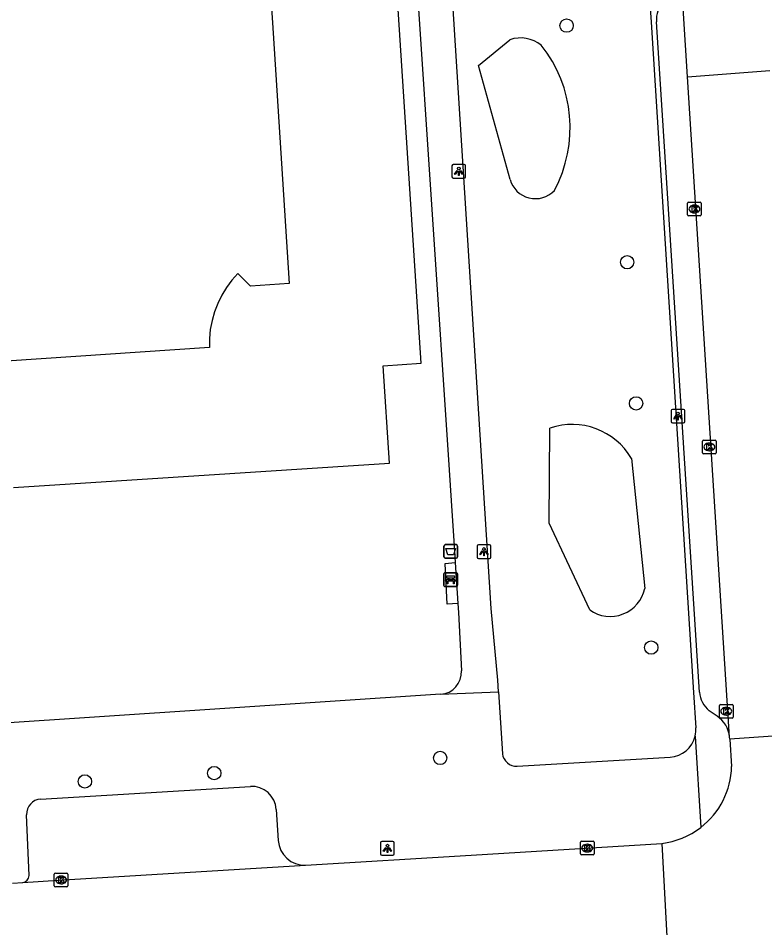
# Model space of a CAD drawing. Extents: x 159689 to 160786, y 387323 to 388339.
# Drawn here: x 160440 to 160494.7, y 387772 to 387838.7 of the extents above; entities that cross this region are included whole.
import ezdxf

# ---------------------------------------------------------------- set-up
doc = ezdxf.new("R2010")
doc.units = 0
for name, color, linetype in [('IMGEO_Afvalbak', 7, 'Continuous'), ('IMGEO_Bank', 7, 'Continuous'), ('IMGEO_Boom', 7, 'Continuous'), ('IMGEO_Groenvoorziening', 7, 'Continuous'), ('IMGEO_Kolk', 7, 'Continuous'), ('IMGEO_Lichtpunt', 7, 'Continuous'), ('IMGEO_Pand', 7, 'Continuous'), ('IMGEO_Rijbaan_lokaal_gesloten', 7, 'Continuous'), ('IMGEO_Rijbaan_lokaal_open', 7, 'Continuous'), ('IMGEO_Voetpad_open', 7, 'Continuous')]:
    doc.layers.add(name, color=color, linetype=linetype)

msp = doc.modelspace()

# ---------------------------------------------------------------- linework, layer by layer
at = {"layer": 'IMGEO_Afvalbak'}
for p, q in [((160471.201, 387799.201), (160471.201, 387800.001)), ((160471.201, 387800.001), (160471.201, 387799.201)), ((160471.301, 387800.101), (160472.091, 387800.101)), ((160472.091, 387800.101), (160471.301, 387800.101)), ((160472.191, 387800.001), (160472.191, 387799.201)), ((160472.191, 387799.201), (160472.191, 387800.001)), ((160472.091, 387799.101), (160471.301, 387799.101)), ((160471.301, 387799.101), (160472.091, 387799.101))]:
    msp.add_line(p, q, dxfattribs=at)
msp.add_lwpolyline([(160471.344, 387799.815), (160472.048, 387799.815), (160471.899, 387799.345), (160471.493, 387799.345), (160471.344, 387799.815)], dxfattribs=at)
for centre, start, end in [((160471.301, 387800.001), 90, 180), ((160471.301, 387800.001), 90, 180), ((160472.091, 387800.001), 0, 90), ((160472.091, 387800.001), 360, 90), ((160471.301, 387799.201), 180, 270), ((160471.301, 387799.201), 180, 270), ((160472.091, 387799.201), 270, 0), ((160472.091, 387799.201), 270, 0)]:
    msp.add_arc(centre, 0.1, start, end, dxfattribs=at)
at = {"layer": 'IMGEO_Bank'}
for p, q in [((160471.194, 387797.11), (160471.194, 387797.951)), ((160471.194, 387797.951), (160471.194, 387797.11)), ((160471.269, 387798.035), (160472.11, 387798.035)), ((160472.11, 387798.035), (160471.269, 387798.035)), ((160471.503, 387797.541), (160471.503, 387797.647)), ((160471.547, 387797.647), (160471.547, 387797.541)), ((160471.835, 387797.653), (160471.553, 387797.653)), ((160471.553, 387797.535), (160471.835, 387797.535)), ((160471.841, 387797.541), (160471.841, 387797.647)), ((160471.885, 387797.647), (160471.885, 387797.541)), ((160472.194, 387797.96), (160472.194, 387797.119)), ((160472.194, 387797.119), (160472.194, 387797.96)), ((160472.119, 387797.035), (160471.278, 387797.035)), ((160471.278, 387797.035), (160472.119, 387797.035)), ((160471.891, 387797.433), (160471.498, 387797.433))]:
    msp.add_line(p, q, dxfattribs=at)
for points in [[(160471.441, 387797.433), (160471.299, 387797.433), (160471.411, 387797.535), (160471.497, 387797.535)], [(160471.497, 387797.653), (160471.411, 387797.653), (160471.411, 387797.814), (160471.974, 387797.814), (160471.974, 387797.653), (160471.891, 387797.653)], [(160471.891, 387797.535), (160471.974, 387797.535), (160472.086, 387797.433), (160471.947, 387797.433)], [(160471.491, 387797.426), (160471.491, 387797.219), (160471.448, 387797.219), (160471.448, 387797.426)], [(160471.941, 387797.426), (160471.941, 387797.219), (160471.897, 387797.219), (160471.897, 387797.426)]]:
    msp.add_lwpolyline(points, dxfattribs=at)
for centre, radius, start, end in [((160471.272, 387797.957), 0.0779, 92.4484, 184.28452), ((160471.272, 387797.957), 0.0779, 92.4484, 184.28452), ((160471.496, 387797.646), 0.00671, 2.89567, 87.10433), ((160471.496, 387797.542), 0.00671, 272.89567, 357.10433), ((160471.553, 387797.646), 0.00671, 92.89567, 177.10433), ((160471.553, 387797.542), 0.00671, 182.89567, 267.10433), ((160471.835, 387797.646), 0.00671, 2.89567, 87.10433), ((160471.835, 387797.542), 0.00671, 272.89567, 357.10433), ((160471.892, 387797.646), 0.00671, 92.89567, 177.10433), ((160471.892, 387797.542), 0.00671, 182.89567, 267.10433), ((160472.116, 387797.957), 0.0779, 2.4484, 94.28452), ((160472.116, 387797.957), 0.0779, 2.4484, 94.28452), ((160471.272, 387797.113), 0.0779, 182.4484, 274.28452), ((160471.272, 387797.113), 0.0779, 182.4484, 274.28452), ((160471.441, 387797.426), 0.00671, 2.89567, 87.10433), ((160471.498, 387797.426), 0.00671, 92.89567, 177.10433), ((160471.89, 387797.426), 0.00671, 2.89567, 87.10433), ((160471.947, 387797.426), 0.00671, 92.89567, 177.10433), ((160472.116, 387797.113), 0.0779, 272.4484, 4.28452), ((160472.116, 387797.113), 0.0779, 272.4484, 4.28452)]:
    msp.add_arc(centre, radius, start, end, dxfattribs=at)
at = {"layer": 'IMGEO_Boom'}
for centre in [(160480.202, 387838.164), (160484.644, 387820.811), (160485.299, 387810.461), (160486.407, 387792.555), (160470.924, 387784.455), (160454.348, 387783.346), (160444.854, 387782.736)]:
    msp.add_circle(centre, 0.489, dxfattribs=at)
at = {"layer": 'IMGEO_Groenvoorziening'}
for points in [[(160476.049, 387826.888), (160473.739, 387835.244), (160476.035, 387837.129)], [(160481.892, 387795.313), (160478.917, 387801.668), (160478.981, 387808.652)], [(160484.955, 387806.422), (160485.94, 387796.892)]]:
    msp.add_lwpolyline(points, dxfattribs=at)
for centre, radius, start, end in [((160476.831, 387834.849), 2.415, 51.24026, 109.23982), ((160470.759, 387830.681), 9.702, 331.69547, 38.58377), ((160477.901, 387827.394), 1.92, 195.28315, 316.84344), ((160480.595, 387803.859), 5.058, 30.45002, 108.61036), ((160483.393, 387797.442), 2.605, 234.81371, 347.80473)]:
    msp.add_arc(centre, radius, start, end, dxfattribs=at)
at = {"layer": 'IMGEO_Kolk'}
for p, q in [((160489.079, 387824.29), (160489.079, 387825.142)), ((160489.154, 387825.216), (160490.006, 387825.216)), ((160489.567, 387824.996), (160489.592, 387824.996)), ((160490.08, 387825.142), (160490.08, 387824.29)), ((160490.006, 387824.216), (160489.154, 387824.216)), ((160489.59, 387824.436), (160489.565, 387824.436)), ((160490.175, 387806.838), (160490.175, 387807.69)), ((160490.25, 387807.764), (160491.102, 387807.764)), ((160490.663, 387807.544), (160490.688, 387807.544)), ((160491.176, 387807.69), (160491.176, 387806.838)), ((160490.686, 387806.984), (160490.661, 387806.984)), ((160491.102, 387806.764), (160490.25, 387806.764)), ((160491.412, 387787.454), (160491.412, 387788.306)), ((160491.487, 387788.38), (160492.339, 387788.38)), ((160492.413, 387788.306), (160492.413, 387787.454)), ((160491.923, 387787.6), (160491.898, 387787.6)), ((160491.9, 387788.16), (160491.925, 387788.16)), ((160492.339, 387787.38), (160491.487, 387787.38)), ((160481.211, 387777.424), (160481.211, 387778.276)), ((160481.286, 387778.35), (160482.138, 387778.35)), ((160482.212, 387778.276), (160482.212, 387777.424)), ((160481.722, 387777.57), (160481.697, 387777.57)), ((160481.699, 387778.13), (160481.724, 387778.13)), ((160482.138, 387777.35), (160481.286, 387777.35)), ((160442.613, 387775.082), (160442.613, 387775.934)), ((160442.688, 387776.008), (160443.54, 387776.008)), ((160443.101, 387775.788), (160443.126, 387775.788)), ((160443.614, 387775.934), (160443.614, 387775.082)), ((160443.54, 387775.008), (160442.688, 387775.008)), ((160443.124, 387775.228), (160443.099, 387775.228))]:
    msp.add_line(p, q, dxfattribs=at)
for points in [[(160489.079, 387824.29), (160489.079, 387825.142)], [(160489.154, 387825.216), (160490.006, 387825.216)], [(160489.4, 387824.916), (160489.523, 387824.916), (160489.523, 387824.765), (160489.653, 387824.916), (160489.817, 387824.916), (160489.671, 387824.765), (160489.824, 387824.516), (160489.672, 387824.516), (160489.587, 387824.68), (160489.523, 387824.613), (160489.523, 387824.516), (160489.4, 387824.516), (160489.4, 387824.916)], [(160490.08, 387825.142), (160490.08, 387824.29)], [(160490.006, 387824.216), (160489.154, 387824.216)], [(160490.175, 387806.838), (160490.175, 387807.69)], [(160490.25, 387807.764), (160491.102, 387807.764)], [(160491.176, 387807.69), (160491.176, 387806.838)], [(160490.496, 387807.464), (160490.619, 387807.464), (160490.619, 387807.313), (160490.749, 387807.464), (160490.913, 387807.464), (160490.767, 387807.313), (160490.92, 387807.064), (160490.768, 387807.064), (160490.683, 387807.228), (160490.619, 387807.161), (160490.619, 387807.064), (160490.496, 387807.064), (160490.496, 387807.464)], [(160491.102, 387806.764), (160490.25, 387806.764)], [(160491.412, 387787.454), (160491.412, 387788.306)], [(160491.487, 387788.38), (160492.339, 387788.38)], [(160492.413, 387788.306), (160492.413, 387787.454)], [(160491.733, 387788.08), (160491.856, 387788.08), (160491.856, 387787.929), (160491.986, 387788.08), (160492.15, 387788.08), (160492.004, 387787.929), (160492.157, 387787.68), (160492.005, 387787.68), (160491.92, 387787.844), (160491.856, 387787.777), (160491.856, 387787.68), (160491.733, 387787.68), (160491.733, 387788.08)], [(160492.339, 387787.38), (160491.487, 387787.38)], [(160481.211, 387777.424), (160481.211, 387778.276)], [(160481.286, 387778.35), (160482.138, 387778.35)], [(160482.212, 387778.276), (160482.212, 387777.424)], [(160481.532, 387778.05), (160481.655, 387778.05), (160481.655, 387777.899), (160481.785, 387778.05), (160481.949, 387778.05), (160481.803, 387777.899), (160481.956, 387777.65), (160481.804, 387777.65), (160481.719, 387777.814), (160481.655, 387777.747), (160481.655, 387777.65), (160481.532, 387777.65), (160481.532, 387778.05)], [(160482.138, 387777.35), (160481.286, 387777.35)], [(160442.613, 387775.082), (160442.613, 387775.934)], [(160442.688, 387776.008), (160443.54, 387776.008)], [(160442.934, 387775.708), (160443.057, 387775.708), (160443.057, 387775.557), (160443.187, 387775.708), (160443.351, 387775.708), (160443.205, 387775.557), (160443.358, 387775.308), (160443.206, 387775.308), (160443.121, 387775.472), (160443.057, 387775.405), (160443.057, 387775.308), (160442.934, 387775.308), (160442.934, 387775.708)], [(160443.614, 387775.934), (160443.614, 387775.082)], [(160443.54, 387775.008), (160442.688, 387775.008)]]:
    msp.add_lwpolyline(points, dxfattribs=at)
for centre, start, end in [((160489.156, 387825.14), 91.55205, 178.44795), ((160489.156, 387825.14), 91.55205, 178.44795), ((160490.004, 387825.14), 1.55205, 88.44795), ((160490.004, 387825.14), 1.55205, 88.44795), ((160489.156, 387824.292), 181.55205, 268.44795), ((160489.156, 387824.292), 181.55205, 268.44795), ((160490.004, 387824.292), 271.55205, 358.44795), ((160490.004, 387824.292), 271.55205, 358.44795), ((160490.252, 387807.688), 91.55205, 178.44795), ((160490.252, 387807.688), 91.55205, 178.44795), ((160491.1, 387807.688), 1.55205, 88.44795), ((160491.1, 387807.688), 1.55205, 88.44795), ((160490.252, 387806.84), 181.55205, 268.44795), ((160490.252, 387806.84), 181.55205, 268.44795), ((160491.1, 387806.84), 271.55205, 358.44795), ((160491.1, 387806.84), 271.55205, 358.44795), ((160491.489, 387788.304), 91.55205, 178.44795), ((160491.489, 387788.304), 91.55205, 178.44795), ((160492.337, 387788.304), 1.55205, 88.44795), ((160492.337, 387788.304), 1.55205, 88.44795), ((160491.489, 387787.456), 181.55205, 268.44795), ((160491.489, 387787.456), 181.55205, 268.44795), ((160492.337, 387787.456), 271.55205, 358.44795), ((160492.337, 387787.456), 271.55205, 358.44795), ((160481.288, 387778.274), 91.55205, 178.44795), ((160481.288, 387778.274), 91.55205, 178.44795), ((160482.136, 387778.274), 1.55205, 88.44795), ((160482.136, 387778.274), 1.55205, 88.44795), ((160481.288, 387777.426), 181.55205, 268.44795), ((160481.288, 387777.426), 181.55205, 268.44795), ((160482.136, 387777.426), 271.55205, 358.44795), ((160482.136, 387777.426), 271.55205, 358.44795), ((160442.69, 387775.932), 91.55205, 178.44795), ((160442.69, 387775.932), 91.55205, 178.44795), ((160443.538, 387775.932), 1.55205, 88.44795), ((160443.538, 387775.932), 1.55205, 88.44795), ((160442.69, 387775.084), 181.55205, 268.44795), ((160442.69, 387775.084), 181.55205, 268.44795), ((160443.538, 387775.084), 271.55205, 358.44795), ((160443.538, 387775.084), 271.55205, 358.44795)]:
    msp.add_arc(centre, 0.0765, start, end, dxfattribs=at)
for centre, major_axis, ratio, start_param, end_param in [((160489.566, 387824.716), (-0.387, 0.002), 0.722429, 4.712389, 7.853982), ((160489.591, 387824.716), (-0.39, 0.002), 0.717154, 1.570796, 4.712389), ((160490.662, 387807.264), (-0.387, 0.002), 0.722429, 4.712389, 7.853982), ((160490.687, 387807.264), (-0.39, 0.002), 0.717154, 1.570796, 4.712389), ((160491.899, 387787.88), (-0.387, 0.002), 0.722429, 4.712389, 7.853982), ((160491.924, 387787.88), (-0.39, 0.002), 0.717154, 1.570796, 4.712389), ((160481.698, 387777.85), (-0.387, 0.002), 0.722429, 4.712389, 7.853982), ((160481.723, 387777.85), (-0.39, 0.002), 0.717154, 1.570796, 4.712389), ((160443.1, 387775.508), (-0.387, 0.002), 0.722429, 4.712389, 7.853982), ((160443.125, 387775.508), (-0.39, 0.002), 0.717154, 1.570796, 4.712389)]:
    msp.add_ellipse(centre, major_axis=major_axis, ratio=ratio, start_param=start_param, end_param=end_param, dxfattribs=at)
at = {"layer": 'IMGEO_Lichtpunt'}
for p, q in [((160471.791, 387827.882), (160471.791, 387827.075)), ((160471.791, 387827.882), (160471.791, 387827.075)), ((160472.693, 387827.977), (160471.885, 387827.977)), ((160472.693, 387827.977), (160471.885, 387827.977)), ((160472.787, 387827.075), (160472.787, 387827.882)), ((160472.787, 387827.075), (160472.787, 387827.882)), ((160471.885, 387826.981), (160472.693, 387826.981)), ((160471.885, 387826.981), (160472.693, 387826.981)), ((160487.872, 387809.927), (160487.872, 387809.12)), ((160487.872, 387809.927), (160487.872, 387809.12)), ((160488.774, 387810.022), (160487.966, 387810.022)), ((160488.774, 387810.022), (160487.966, 387810.022)), ((160488.868, 387809.12), (160488.868, 387809.927)), ((160488.868, 387809.12), (160488.868, 387809.927)), ((160487.966, 387809.026), (160488.774, 387809.026)), ((160487.966, 387809.026), (160488.774, 387809.026)), ((160473.639, 387799.984), (160473.639, 387799.177)), ((160473.639, 387799.984), (160473.639, 387799.177)), ((160474.541, 387800.079), (160473.733, 387800.079)), ((160474.541, 387800.079), (160473.733, 387800.079)), ((160474.635, 387799.177), (160474.635, 387799.984)), ((160474.635, 387799.177), (160474.635, 387799.984)), ((160473.733, 387799.083), (160474.541, 387799.083)), ((160473.733, 387799.083), (160474.541, 387799.083)), ((160466.553, 387778.227), (160466.553, 387777.42)), ((160466.553, 387778.227), (160466.553, 387777.42)), ((160467.455, 387778.322), (160466.647, 387778.322)), ((160467.455, 387778.322), (160466.647, 387778.322)), ((160467.549, 387777.42), (160467.549, 387778.227)), ((160467.549, 387777.42), (160467.549, 387778.227)), ((160466.647, 387777.326), (160467.455, 387777.326)), ((160466.647, 387777.326), (160467.455, 387777.326))]:
    msp.add_line(p, q, dxfattribs=at)
for points in [[(160472.165, 387827.546), (160472.204, 387827.518), (160472.016, 387827.256), (160471.978, 387827.283), (160472.165, 387827.546)], [(160472.377, 387827.518), (160472.415, 387827.545), (160472.602, 387827.283), (160472.563, 387827.255), (160472.377, 387827.518)], [(160472.267, 387827.498), (160472.314, 387827.498), (160472.314, 387827.176), (160472.267, 387827.176), (160472.267, 387827.498)], [(160488.246, 387809.591), (160488.285, 387809.563), (160488.097, 387809.301), (160488.059, 387809.328), (160488.246, 387809.591)], [(160488.348, 387809.543), (160488.395, 387809.543), (160488.395, 387809.221), (160488.348, 387809.221), (160488.348, 387809.543)], [(160488.458, 387809.563), (160488.496, 387809.59), (160488.683, 387809.328), (160488.644, 387809.3), (160488.458, 387809.563)], [(160474.013, 387799.648), (160474.052, 387799.62), (160473.864, 387799.358), (160473.826, 387799.385), (160474.013, 387799.648)], [(160474.115, 387799.6), (160474.162, 387799.6), (160474.162, 387799.278), (160474.115, 387799.278), (160474.115, 387799.6)], [(160474.225, 387799.62), (160474.263, 387799.647), (160474.45, 387799.385), (160474.411, 387799.357), (160474.225, 387799.62)], [(160466.927, 387777.891), (160466.966, 387777.863), (160466.778, 387777.601), (160466.74, 387777.628), (160466.927, 387777.891)], [(160467.029, 387777.843), (160467.076, 387777.843), (160467.076, 387777.521), (160467.029, 387777.521), (160467.029, 387777.843)], [(160467.139, 387777.863), (160467.177, 387777.89), (160467.364, 387777.628), (160467.325, 387777.6), (160467.139, 387777.863)]]:
    msp.add_lwpolyline(points, dxfattribs=at)
for centre in [(160472.29, 387827.68), (160488.371, 387809.725), (160474.138, 387799.782), (160467.052, 387778.025)]:
    msp.add_circle(centre, 0.0994, dxfattribs=at)
for centre, start, end in [((160471.885, 387827.882), 90, 180), ((160471.885, 387827.882), 90, 180), ((160472.693, 387827.882), 0, 90), ((160472.693, 387827.882), 0, 90), ((160471.885, 387827.075), 180, 270), ((160471.885, 387827.075), 180, 270), ((160472.693, 387827.075), 270, 0), ((160472.693, 387827.075), 270, 360), ((160487.966, 387809.927), 90, 180), ((160487.966, 387809.927), 90, 180), ((160488.774, 387809.927), 0, 90), ((160488.774, 387809.927), 0, 90), ((160487.966, 387809.12), 180, 270), ((160487.966, 387809.12), 180, 270), ((160488.774, 387809.12), 270, 0), ((160488.774, 387809.12), 270, 360), ((160473.733, 387799.984), 90, 180), ((160473.733, 387799.984), 90, 180), ((160474.541, 387799.984), 0, 90), ((160474.541, 387799.984), 0, 90), ((160473.733, 387799.177), 180, 270), ((160473.733, 387799.177), 180, 270), ((160474.541, 387799.177), 270, 0), ((160474.541, 387799.177), 270, 360), ((160466.647, 387778.227), 90, 180), ((160466.647, 387778.227), 90, 180), ((160467.455, 387778.227), 0, 90), ((160467.455, 387778.227), 0, 90), ((160466.647, 387777.42), 180, 270), ((160466.647, 387777.42), 180, 270), ((160467.455, 387777.42), 270, 0), ((160467.455, 387777.42), 270, 360)]:
    msp.add_arc(centre, 0.0946, start, end, dxfattribs=at)
at = {"layer": 'IMGEO_Pand'}
msp.add_lwpolyline([(160439.626, 387804.289), (160467.213, 387806.078), (160466.75, 387813.22), (160469.533, 387813.401), (160467.287, 387848.036), (160456.075, 387847.309), (160455.11, 387847.246), (160455.452, 387841.977), (160458.368, 387842.166), (160458.664, 387837.604), (160459.855, 387819.245), (160457.011, 387819.061), (160456.085, 387819.983), (160455.642, 387819.49), (160455.245, 387818.958), (160454.898, 387818.392), (160454.604, 387817.797), (160454.365, 387817.178), (160454.183, 387816.539), (160454.06, 387815.887), (160453.997, 387815.227), (160453.994, 387814.563), (160439.106, 387813.568)], dxfattribs=at)
at = {"layer": 'IMGEO_Rijbaan_lokaal_gesloten'}
for points in [[(160489.082, 387834.417), (160495.119, 387834.87)], [(160492.159, 387785.992), (160489.082, 387834.417)], [(160498.175, 387786.249), (160492.17, 387785.823)], [(160492.17, 387785.823), (160492.159, 387785.992)], [(160461.048, 387776.588), (160473.191, 387777.333), (160487.178, 387778.192)], [(160487.178, 387778.192), (160487.619, 387770.001)], [(160440.298, 387775.322), (160442.927, 387775.496), (160461.048, 387776.588)], [(160439.538, 387775.272), (160440.298, 387775.322)]]:
    msp.add_lwpolyline(points, dxfattribs=at)
at = {"layer": 'IMGEO_Rijbaan_lokaal_open'}
for points in [[(160489.082, 387834.417), (160488.593, 387841.784)], [(160492.17, 387785.823), (160492.304, 387783.832)]]:
    msp.add_lwpolyline(points, dxfattribs=at)
for centre, radius, start, end in [((160486.505, 387783.954), 5.8, 307.60096, 358.79864), ((160486.507, 387783.946), 5.793, 276.64933, 307.62747)]:
    msp.add_arc(centre, radius, start, end, dxfattribs=at)
at = {"layer": 'IMGEO_Voetpad_open'}
for points in [[(160467.973, 387860.17), (160469.173, 387841.97), (160471.548, 387805.946), (160471.746, 387802.943), (160471.963, 387799.654), (160472.021, 387798.801)], [(160475.199, 387789.317), (160475.146, 387790.156), (160474.66, 387795.422), (160471.696, 387842.13), (160486.082, 387843.09), (160486.396, 387838.424), (160489.517, 387789.266), (160489.681, 387786.673)], [(160489.954, 387789.294), (160486.791, 387838.449)], [(160472.224, 387795.783), (160471.445, 387795.745), (160471.279, 387798.722), (160472.021, 387798.801)], [(160472.021, 387798.801), (160472.224, 387795.783)], [(160472.224, 387795.783), (160472.256, 387795.129), (160472.476, 387790.848)], [(160470.954, 387789.126), (160437.808, 387786.944)], [(160470.954, 387789.126), (160475.199, 387789.317)], [(160475.199, 387789.317), (160475.488, 387784.77)], [(160491.242, 387787.518), (160490.67, 387787.921)], [(160489.635, 387786.065), (160490.044, 387779.358)], [(160476.581, 387783.857), (160487.792, 387784.512)], [(160441.609, 387781.439), (160456.996, 387782.367)], [(160440.764, 387775.842), (160440.576, 387780.295)], [(160458.9, 387780.683), (160459.043, 387778.415)]]:
    msp.add_lwpolyline(points, dxfattribs=at)
for centre, radius, start, end in [((160488.803, 387838.598), 2.017, 139.05395, 184.23982), ((160470.847, 387790.754), 1.632, 273.75754, 3.29836), ((160491.785, 387789.376), 1.833, 182.55689, 232.52591), ((160490.069, 387785.774), 2.102, 5.9436, 56.06119), ((160487.662, 387786.52), 2.025, 347.01276, 4.33397), ((160487.676, 387786.52), 2.011, 273.30643, 346.93175), ((160476.523, 387784.898), 1.042, 187.04239, 273.21254), ((160457.103, 387780.569), 1.801, 3.62467, 93.39279), ((160441.674, 387780.342), 1.099, 93.39874, 182.43896), ((160460.99, 387778.538), 1.951, 183.614, 271.70507), ((160440.238, 387775.845), 0.526, 276.58177, 359.68778)]:
    msp.add_arc(centre, radius, start, end, dxfattribs=at)

doc.saveas('drawing.dxf')
